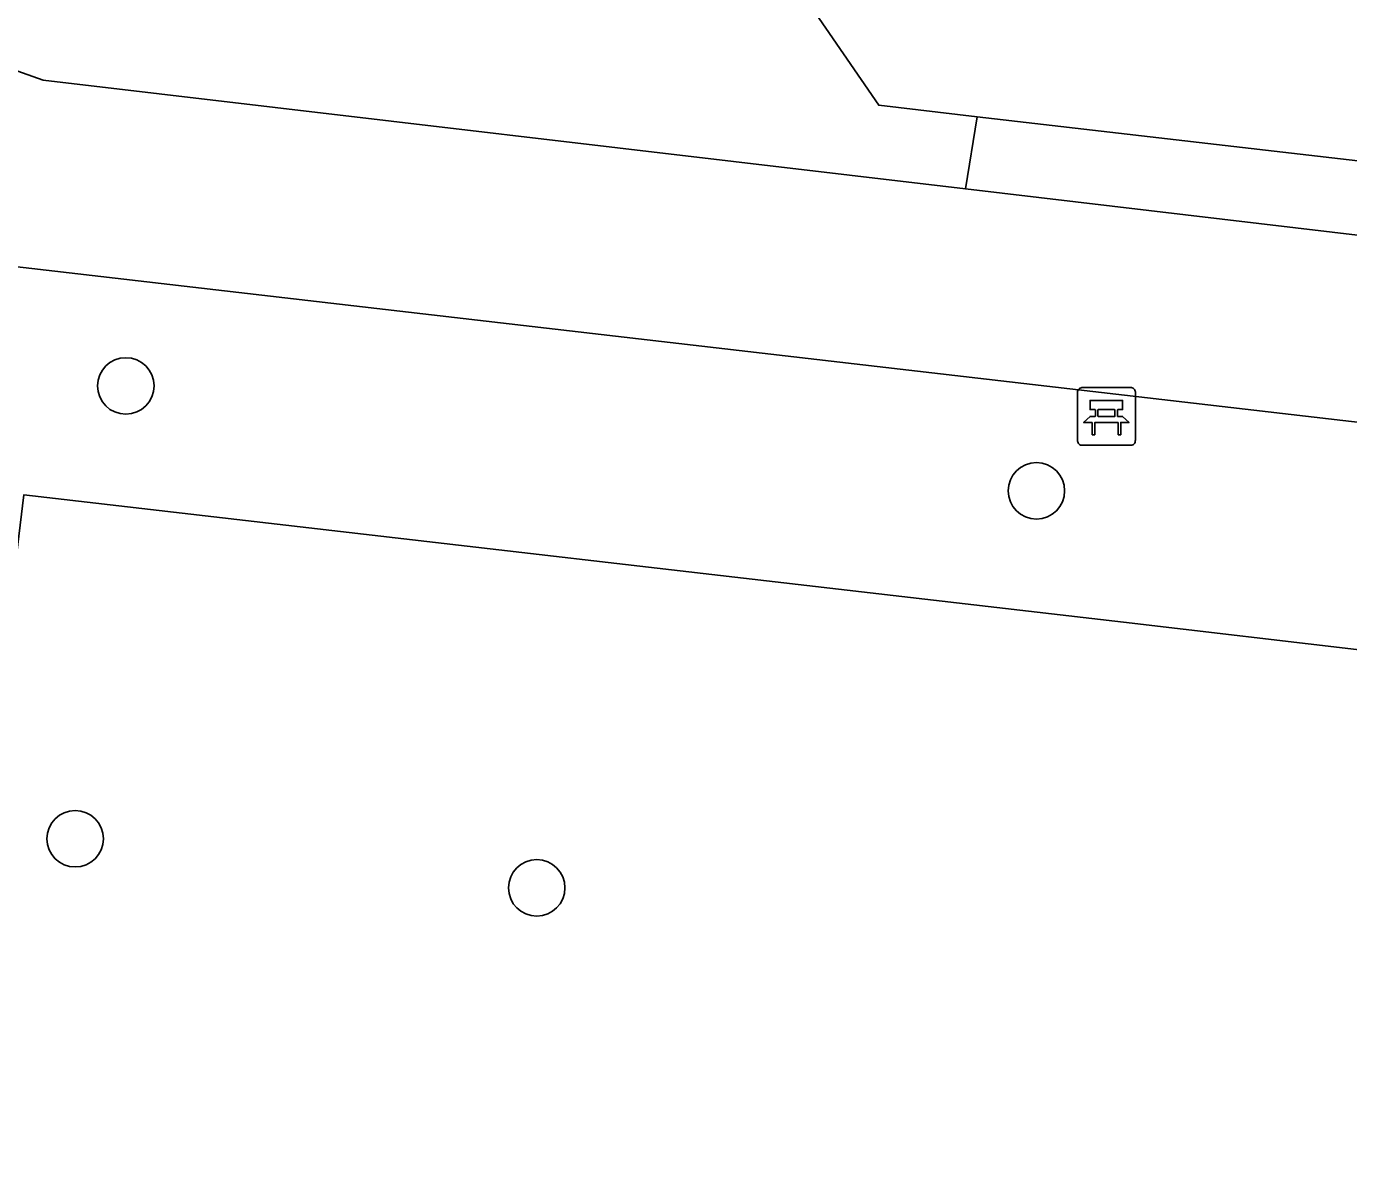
# Model space of a CAD drawing. Extents: x 157466 to 158888, y 383063 to 384677.
# Drawn here: x 157878.1 to 157900.99, y 384269.7 to 384289.2 of the extents above; entities that cross this region are included whole.
import ezdxf

# ---------------------------------------------------------------- set-up
doc = ezdxf.new("R2010")
doc.units = 0
for name, color, linetype in [('IMGEO_Bank', 7, 'Continuous'), ('IMGEO_Boom', 7, 'Continuous'), ('IMGEO_Groenvoorziening', 7, 'Continuous'), ('IMGEO_Hek', 7, 'Continuous'), ('IMGEO_Loofbos', 7, 'Continuous'), ('IMGEO_Rijbaan_lokaal_gesloten', 7, 'Continuous')]:
    doc.layers.add(name, color=color, linetype=linetype)

msp = doc.modelspace()

# ---------------------------------------------------------------- linework, layer by layer
at = {"layer": 'IMGEO_Bank'}
for p, q in [((157896.302, 384282.023), (157896.302, 384282.864)), ((157896.302, 384282.864), (157896.302, 384282.023)), ((157896.377, 384282.948), (157897.218, 384282.948)), ((157897.218, 384282.948), (157896.377, 384282.948)), ((157897.302, 384282.873), (157897.302, 384282.032)), ((157897.302, 384282.032), (157897.302, 384282.873)), ((157896.999, 384282.346), (157896.606, 384282.346)), ((157896.611, 384282.454), (157896.611, 384282.56)), ((157896.655, 384282.56), (157896.655, 384282.454)), ((157896.943, 384282.566), (157896.661, 384282.566)), ((157896.661, 384282.448), (157896.943, 384282.448)), ((157896.949, 384282.454), (157896.949, 384282.56)), ((157896.993, 384282.56), (157896.993, 384282.454)), ((157897.227, 384281.948), (157896.386, 384281.948)), ((157896.386, 384281.948), (157897.227, 384281.948))]:
    msp.add_line(p, q, dxfattribs=at)
for points in [[(157896.605, 384282.566), (157896.519, 384282.566), (157896.519, 384282.727), (157897.082, 384282.727), (157897.082, 384282.566), (157896.999, 384282.566)], [(157896.549, 384282.346), (157896.407, 384282.346), (157896.519, 384282.448), (157896.605, 384282.448)], [(157896.999, 384282.448), (157897.082, 384282.448), (157897.194, 384282.346), (157897.055, 384282.346)], [(157896.599, 384282.339), (157896.599, 384282.132), (157896.556, 384282.132), (157896.556, 384282.339)], [(157897.049, 384282.339), (157897.049, 384282.132), (157897.005, 384282.132), (157897.005, 384282.339)]]:
    msp.add_lwpolyline(points, dxfattribs=at)
for centre, radius, start, end in [((157896.38, 384282.87), 0.0779, 92.4484, 184.2845), ((157896.38, 384282.87), 0.0779, 92.4484, 184.2845), ((157897.224, 384282.87), 0.0779, 2.4484, 94.2845), ((157897.224, 384282.87), 0.0779, 2.4484, 94.2845), ((157896.549, 384282.339), 0.00671, 2.8957, 87.1043), ((157896.606, 384282.339), 0.00671, 92.8957, 177.1043), ((157896.604, 384282.559), 0.00671, 2.8957, 87.1043), ((157896.604, 384282.455), 0.00671, 272.8957, 357.1043), ((157896.661, 384282.559), 0.00671, 92.8957, 177.1043), ((157896.661, 384282.455), 0.00671, 182.8957, 267.1043), ((157896.943, 384282.559), 0.00671, 2.8957, 87.1043), ((157896.943, 384282.455), 0.00671, 272.8957, 357.1043), ((157897, 384282.559), 0.00671, 92.8957, 177.1043), ((157897, 384282.455), 0.00671, 182.8957, 267.1043), ((157896.998, 384282.339), 0.00671, 2.8957, 87.1043), ((157897.055, 384282.339), 0.00671, 92.8957, 177.1043), ((157896.38, 384282.026), 0.0779, 182.4484, 274.2845), ((157896.38, 384282.026), 0.0779, 182.4484, 274.2845), ((157897.224, 384282.026), 0.0779, 272.4484, 4.2845), ((157897.224, 384282.026), 0.0779, 272.4484, 4.2845)]:
    msp.add_arc(centre, radius, start, end, dxfattribs=at)
at = {"layer": 'IMGEO_Boom'}
for centre in [(157879.819, 384282.977), (157895.588, 384281.16), (157878.943, 384275.134), (157886.935, 384274.282)]:
    msp.add_circle(centre, 0.489, dxfattribs=at)
at = {"layer": 'IMGEO_Groenvoorziening'}
for points in [[(157894.562, 384287.641), (157892.858, 384287.839), (157878.978, 384308.018), (157882.13, 384347.606)], [(157894.359, 384286.389), (157894.562, 384287.641)], [(157921.628, 384284.511), (157894.562, 384287.641)]]:
    msp.add_lwpolyline(points, dxfattribs=at)
at = {"layer": 'IMGEO_Hek'}
for points in [[(157894.562, 384287.641), (157892.858, 384287.839), (157878.978, 384308.018), (157882.13, 384347.606)], [(157921.628, 384284.511), (157894.562, 384287.641)]]:
    msp.add_lwpolyline(points, dxfattribs=at)
at = {"layer": 'IMGEO_Loofbos'}
msp.add_lwpolyline([(157905.87, 384281.799), (157905.562, 384277.89), (157897.099, 384278.885), (157878.056, 384281.093), (157874.29, 384250), (157869.232, 384208.244), (157868.279, 384200.377), (157868.055, 384198.532), (157866.709, 384187.419)], dxfattribs=at)
at = {"layer": 'IMGEO_Rijbaan_lokaal_gesloten'}
for points in [[(157894.359, 384286.389), (157878.387, 384288.274), (157875.763, 384289.204)], [(157922.838, 384283.027), (157894.359, 384286.389)], [(157872.709, 384285.645), (157897.511, 384282.769), (157905.87, 384281.799)]]:
    msp.add_lwpolyline(points, dxfattribs=at)

doc.saveas('drawing.dxf')
